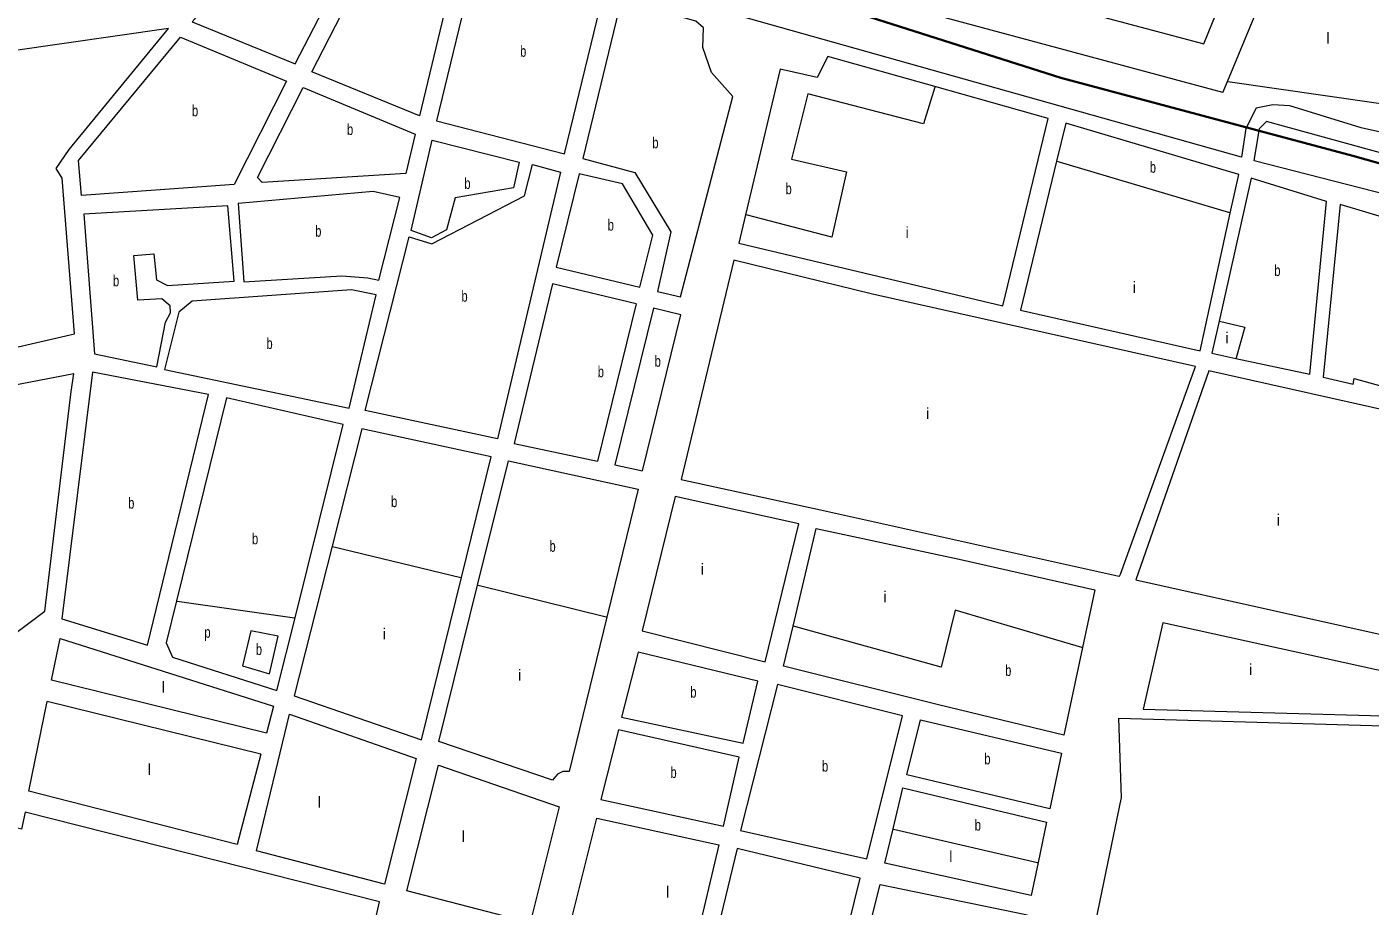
# Model space of a CAD drawing. Extents: x 639657 to 671642, y 222838 to 252123.
# Drawn here: x 649169 to 650372, y 235539 to 236326 of the extents above; entities that cross this region are included whole.
import ezdxf

# ---------------------------------------------------------------- set-up
doc = ezdxf.new("R2010")
doc.units = 0
doc.header["$LTSCALE"] = 4
for name, color, linetype, lineweight in [('1', 7, 'Continuous', 13), ('21', 7, 'Continuous', 13), ('57', 7, 'Continuous', 35)]:
    doc.layers.add(name, color=color, linetype=linetype, lineweight=lineweight)
doc.layers.add('7', color=7, linetype='Continuous')

msp = doc.modelspace()

# ---------------------------------------------------------------- linework, layer by layer
at = {"layer": '1'}
for p, q in [((650240.419, 236267.28), (650244.534, 236277.216)), ((650447.603, 236194.995), (650279.591, 236241.372)), ((650220.2, 236036.15), (650247.21, 236159.423)), ((649714.889, 236078.068), (649680.122, 235937.279)), ((649730.459, 236074.317), (649695.795, 235933.941)), ((649347.71, 235993.88), (649303.112, 235812.08)), ((650004.35, 235849.38), (650125.74, 235822.1)), ((650125.74, 235822.1), (650114.756, 235770.317)), ((649383.632, 235693.766), (649191.037, 235741.12)), ((649378.723, 235674.998), (649187.14, 235722.103)), ((649389.91, 235717.76), (649383.632, 235693.766)), ((650082.65, 235614.11), (650075.047, 235577.833)), ((649933.57, 235558.22), (650004.6, 235543.56)), ((650004.6, 235543.56), (650065.49, 235531))]:
    msp.add_line(p, q, dxfattribs=at)
for points in [[(650240.419, 236267.28), (649860.813, 236369.619), (649405.677, 236499.881)], [(650257.224, 236209.514), (649691.39, 236368.978), (649393.627, 236453.931)], [(650244.534, 236277.216), (650288.79, 236384.09), (650304.99, 236419.08), (650389.85, 236399.87), (650419.43, 236253.9), (650419.34, 236252.233)], [(649812.909, 236157.856), (649806.87, 236132.53), (650043.38, 236076.22), (650084.07, 236244.13), (649982.565, 236272.61), (649886.69, 236299.51)], [(649886.69, 236299.51), (649876.98, 236280.93), (649844.03, 236288.37), (649812.909, 236157.856)], [(650417.817, 236223.899), (650364.502, 236235.842), (650300.443, 236255.453), (650285.37, 236256.207), (650270.297, 236253.19), (650261.253, 236235.087), (650257.224, 236209.514)], [(650247.21, 236159.423), (650254.76, 236193.88), (650099.8, 236239.76), (650091.52, 236205.731)], [(650268.537, 236206.259), (650273.312, 236235.087), (650279.591, 236241.372)], [(650091.52, 236205.731), (650059.1, 236072.5), (650220.2, 236036.15)], [(651259.613, 236115.643), (651257.458, 236084.886), (651253.935, 236061.975), (651239.843, 236060.213), (650905.153, 236070.787), (650813.553, 236079.599), (650721.954, 236090.173), (650268.537, 236206.259)], [(650318.42, 236015.27), (650333.43, 236169.88), (650265.97, 236190.76), (650237.074, 236062.575)], [(650414.138, 236117.206), (650414.46, 236146.54), (650345.71, 236167.19), (650330.46, 236012.42), (650357.38, 236006.22), (650358.19, 236011.17), (650391.667, 236001.977), (650412.81, 235996.17)], [(649926.7, 236086.88), (649802.51, 236117.22), (649755.15, 235920.96), (649880.07, 235893.64)], [(649714.889, 236078.068), (649639.83, 236096.15), (649605.51, 235953.17), (649680.122, 235937.279)], [(650148.041, 235834.134), (650148.764, 235836.13), (650215.96, 236021.88), (649926.7, 236086.88)], [(649695.795, 235933.941), (649720.59, 235928.66), (649754.98, 236068.41), (649730.459, 236074.317)], [(650237.074, 236062.575), (650230.59, 236033.81), (650252.292, 236029.229), (650318.42, 236015.27)], [(649409.314, 235796.901), (649452.52, 235969.95), (649347.71, 235993.88)], [(649584.88, 235941.23), (649469.1, 235966.18), (649442.386, 235861.07)], [(649442.386, 235861.07), (649408.34, 235727.11), (649522.7, 235687.75), (649558.319, 235832.952), (649584.88, 235941.23)], [(649688.624, 235797.647), (649654.85, 235659.24), (649649.26, 235659.21), (649644.54, 235656.82), (649640.06, 235651.63), (649538.19, 235686.33), (649572.799, 235826.197), (649600.38, 235937.66)], [(649600.38, 235937.66), (649716.6, 235912.29), (649688.624, 235797.647)], [(649880.07, 235893.64), (650146.04, 235834.578), (650148.041, 235834.134)], [(649855.408, 235789.608), (649876.08, 235877.05), (650004.35, 235849.38)], [(649303.112, 235812.08), (649293.93, 235774.65), (649299.38, 235761.77), (649393.05, 235731.76), (649409.314, 235796.901)], [(649985.715, 235719.034), (649846.91, 235753.66), (649855.408, 235789.608)], [(649191.037, 235741.12), (649198.68, 235778.41), (649389.91, 235717.76)], [(650114.756, 235770.317), (650098.11, 235691.84), (649985.715, 235719.034)], [(649378.723, 235674.998), (649357.51, 235593.92), (649170.66, 235641.69), (649187.14, 235722.103)], [(649945.008, 235607.857), (649953.93, 235644.57), (650082.65, 235614.11)], [(650075.047, 235577.833), (650068.84, 235548.22), (649937.55, 235577.17), (649945.008, 235607.857)], [(649964.261, 235335.494), (649881.45, 235351.46), (649933.57, 235558.22)]]:
    msp.add_lwpolyline(points, dxfattribs=at)
for points in [[(650223.53, 236311.01), (650266.55, 236416.79), (650146.07, 236452.88), (650120.11, 236338.45)], [(649409.47, 236292.95), (649471.9, 236413.75), (649422.98, 236427.27), (649354.32, 236373.09), (649317.13, 236330.59)], [(649555.29, 236390.86), (649520.81, 236246.45), (649424.37, 236285.99), (649487.63, 236409.16)], [(649650.72, 236212.38), (649685.01, 236353.99), (649571.02, 236386.27), (649536.11, 236241.86)], [(649667.1, 236208.23), (649713.64, 236195.76), (649745.96, 236142.51), (649734.02, 236089.06), (649754.48, 236084.52), (649801.51, 236263.89), (649782.39, 236285.21), (649774.65, 236307.72), (649775.33, 236325.37), (649768.4, 236331.11), (649701.38, 236350.27)], [(649211.77, 236051.33), (649200.52, 236190.58), (649195.28, 236199.35), (649206.93, 236216.23), (649295.793, 236324.572), (649154.49, 236304.35), (648956.78, 236283.17), (648950.81, 236278.38), (649005.5, 236003.83)], [(649354.65, 236184.91), (649217.86, 236175.26), (649215.19, 236206.42), (649306.52, 236316.94), (649401.67, 236277.39)], [(649516.89, 236230.07), (649508.42, 236194.72), (649379.78, 236186.65), (649375.65, 236191.34), (649416.55, 236271.94)], [(649552.69, 236172.98), (649545.02, 236144.52), (649531.55, 236137.3), (649513.43, 236143.8), (649532.2, 236224.62), (649609.97, 236205.12), (649605.04, 236181.85)], [(649472.23, 235982.59), (649511.55, 236138.19), (649531.82, 236131.71), (649614.77, 236174.84), (649622.02, 236202.87), (649647.23, 236196), (649590.76, 235957.15)], [(649643.34, 236111.02), (649718.29, 236093), (649729.87, 236139.56), (649702.56, 236185.55), (649663.79, 236194.44)], [(649358.26, 236167.95), (649363.46, 236097.68), (649451.08, 236103.22), (649474.52, 236101.5), (649484.21, 236099.22), (649503.04, 236173.38), (649479.35, 236178.75)], [(649229.56, 236033.21), (649285.34, 236021.68), (649293.32, 236061.76), (649297.75, 236070.19), (649297.27, 236076.2), (649289.9, 236082.59), (649268.42, 236081.53), (649264.8, 236121.5), (649282.84, 236122.95), (649285, 236099.75), (649294.94, 236094.68), (649354.64, 236098.46), (649349.04, 236165.93), (649219.96, 236158.29)], [(649457.77, 235984.7), (649481.98, 236086.3), (649459.8, 236090.61), (649317.21, 236080.47), (649305.27, 236070.69), (649292.23, 236019.38)], [(649208.83, 235999.69), (649211.04, 236015.4), (649133.23, 236000.51), (649003.92, 235970.02), (649006.22, 235943.15), (648972.92, 235525.31), (649458.84, 235428.24), (649485.06, 235542.59), (649167.33, 235622.96), (649164.19, 235607.67), (649126.95, 235616.71), (649159.96, 235784.22), (649185, 235802.85)], [(649331.62, 235996.81), (649227.79, 236017.07), (649200.3, 235796.06), (649277.18, 235772.4)], [(650411.78, 235976.82), (650228.05, 236018.23), (650162.469, 235831.007), (650409.31, 235775.95)], [(649720.12, 235785.42), (649830.33, 235757.44), (649860.58, 235881.05), (649749.96, 235905.59)], [(650169.13, 235715.03), (650404.97, 235708.61), (650407.99, 235743.9), (650186.74, 235792.34)], [(649701.86, 235707.9), (649810.76, 235684.85), (649823.77, 235740.19), (649716.79, 235766.05)], [(649808.41, 235606.55), (649921.4, 235581.16), (649953.56, 235709.31), (649841.41, 235737.28)], [(649517.86, 235670.95), (649489.27, 235558.31), (649374.74, 235588.42), (649404.35, 235710.74)], [(649957.52, 235656.21), (649969.49, 235705.52), (650095.84, 235675.69), (650085.37, 235625.95)], [(650082.65, 235311.73), (650149.59, 235635.99), (650147.25, 235706.95), (650405.02, 235699.58), (650367.13, 235257.19)], [(649683.36, 235634.24), (649793.13, 235610.34), (649807.18, 235672.14), (649699.13, 235696.7)], [(649537.67, 235665.04), (649645.79, 235627.58), (649619.94, 235523.77), (649509.51, 235552.4)], [(649788.92, 235593.54), (649763.95, 235487.59), (649654.16, 235516), (649679.59, 235617.44)], [(649780.29, 235486.6), (649890.06, 235460.76), (649915.49, 235563.71), (649805.28, 235590.4)]]:
    msp.add_lwpolyline(points, close=True, dxfattribs=at)
at = {"layer": '21'}
for points in [[(649982.565, 236272.61), (649982.411, 236272.11), (649972.319, 236239.296), (649868.652, 236266.185), (649854.062, 236207.797), (649903.208, 236196.273), (649890.153, 236137.885), (649813.409, 236157.727), (649812.909, 236157.856)], [(650244.534, 236277.216), (650245.034, 236277.145), (650419.281, 236252.241), (650419.34, 236252.233)], [(650247.21, 236159.423), (650246.71, 236159.572), (650092.02, 236205.582), (650091.52, 236205.731)], [(650237.074, 236062.575), (650237.574, 236062.46), (650260.284, 236057.216), (650252.435, 236029.729), (650252.292, 236029.229)], [(649442.386, 235861.07), (649442.886, 235860.949), (649557.819, 235833.073), (649558.319, 235832.952)], [(649572.799, 235826.197), (649573.299, 235826.074), (649688.124, 235797.77), (649688.624, 235797.647)], [(649303.112, 235812.08), (649303.612, 235812.009), (649408.814, 235796.972), (649409.314, 235796.901)], [(650114.756, 235770.317), (650114.256, 235770.464), (650000.609, 235803.79), (649988.278, 235752.682), (649855.908, 235789.469), (649855.408, 235789.608)], [(649945.008, 235607.857), (649945.508, 235607.742), (650074.547, 235577.948), (650075.047, 235577.833)]]:
    msp.add_lwpolyline(points, dxfattribs=at)
msp.add_lwpolyline([(649362.156, 235753.972), (649386.406, 235746.836), (649394.085, 235780.64), (649369.512, 235785.249)], close=True, dxfattribs=at)
at = {"layer": '57'}
msp.add_lwpolyline([(649073.136, 236556.912), (649237.676, 236515.501), (649375.562, 236479.4), (649466.218, 236455.124), (649567.833, 236422.255), (649669.58, 236393.471), (649788.131, 236364.943), (649904.763, 236340.947), (650095.353, 236280.435), (650357.043, 236210.61), (650563.613, 236152.37)], dxfattribs=at)

# ---------------------------------------------------------------- texts
at = {"layer": '7'}
for s, p in [('l', (650333.202, 236311.1)), ('i', (649956.193, 236137.116)), ('i', (650159.689, 236087.947)), ('i', (650242.623, 236042.62)), ('i', (649974.623, 235975.012)), ('i', (650288.717, 235879.608)), ('i', (649772.59, 235835.55)), ('i', (649936.412, 235810.877)), ('i', (649487.77, 235777.567)), ('i', (649609.099, 235740.69)), ('i', (650264.056, 235745.67)), ('l', (649289.65, 235729.934)), ('l', (649277.363, 235656.181)), ('l', (649429.409, 235626.986)), ('l', (649558.417, 235596.256)), ('l', (649995.324, 235578.209)), ('l', (649741.664, 235546.487))]:
    msp.add_text(s, height=10, dxfattribs=at).set_placement(p)
at = {"layer": '7', "width": 0.75}
for s, p in [('b', (649610.887, 236299.325)), ('b', (649316.871, 236246.1)), ('b', (649455.807, 236229.295)), ('b', (649729.316, 236217.395)), ('b', (650175.047, 236195.505)), ('b', (649560.924, 236180.96)), ('b', (649848.686, 236176.298)), ('b', (649427.286, 236138.215)), ('b', (649689.378, 236143.72)), ('b', (650286.564, 236103.015)), ('b', (649246.109, 236093.805)), ('b', (649558.328, 236080.01)), ('b', (649383.631, 236037.655)), ('b', (649731.413, 236021.784)), ('b', (649680.463, 236012.405)), ('b', (649495.284, 235896.109)), ('b', (649259.715, 235894.735)), ('b', (649370.666, 235862.82)), ('b', (649637.193, 235856.107)), ('p', (649328.045, 235779.103)), ('b', (649374.12, 235763.738)), ('b', (650045.433, 235744.859)), ('b', (649763.335, 235725.45)), ('b', (649881.348, 235659.22)), ('b', (650026.788, 235665.735)), ('b', (649745.587, 235653.52)), ('b', (650018.224, 235606.407))]:
    msp.add_text(s, height=10, dxfattribs=at).set_placement(p)

doc.saveas('drawing.dxf')
